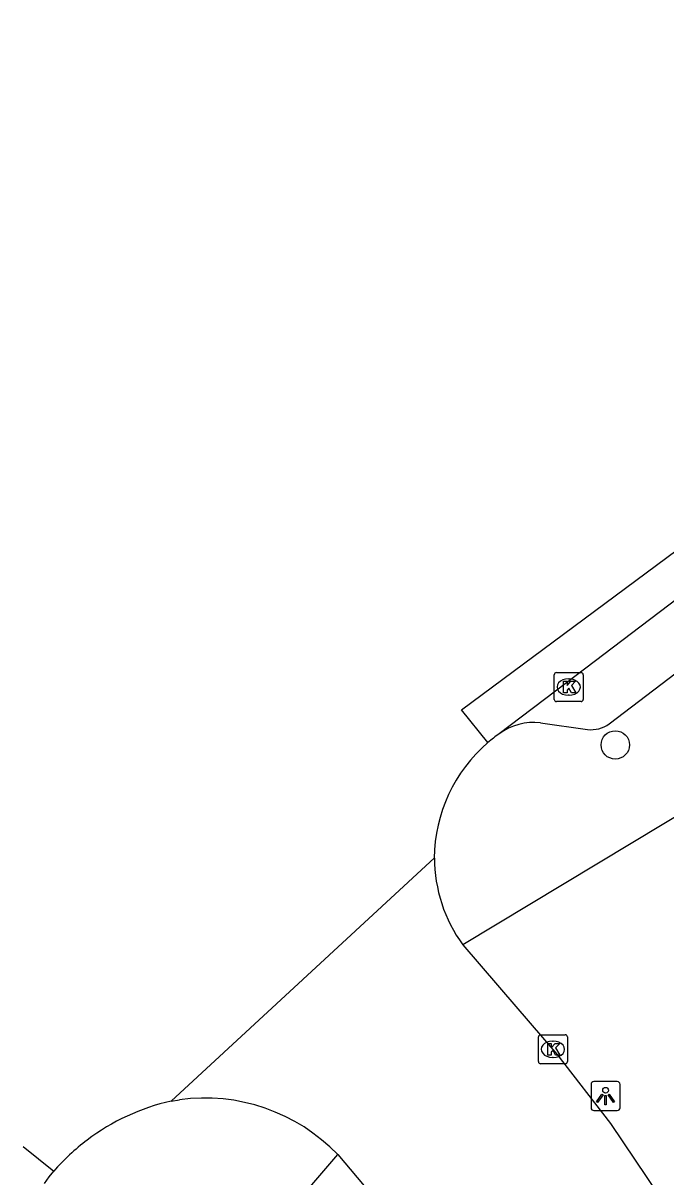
# Model space of a CAD drawing. Extents: x 160026 to 161302, y 384757 to 385701.
# Drawn here: x 160254.7 to 160276.82, y 385649.49 to 385689.23 of the extents above; entities that cross this region are included whole.
import ezdxf

# ---------------------------------------------------------------- set-up
doc = ezdxf.new("R2010")
doc.units = 0
for name, color, linetype in [('IMGEO_Boom', 7, 'Continuous'), ('IMGEO_Kolk', 7, 'Continuous'), ('IMGEO_Lichtpunt', 7, 'Continuous'), ('IMGEO_Rijbaan_lokaal_gesloten', 7, 'Continuous'), ('IMGEO_Voetpad_open', 7, 'Continuous')]:
    doc.layers.add(name, color=color, linetype=linetype)

msp = doc.modelspace()

# ---------------------------------------------------------------- linework, layer by layer
at = {"layer": 'IMGEO_Boom'}
msp.add_circle((160275.081, 385664.367), 0.489, dxfattribs=at)
at = {"layer": 'IMGEO_Kolk'}
for p, q in [((160272.978, 385665.934), (160272.978, 385666.786)), ((160273.053, 385666.86), (160273.905, 385666.86)), ((160273.466, 385666.64), (160273.491, 385666.64)), ((160273.979, 385666.786), (160273.979, 385665.934)), ((160273.489, 385666.08), (160273.464, 385666.08)), ((160273.905, 385665.86), (160273.053, 385665.86)), ((160272.433, 385653.457), (160272.433, 385654.309)), ((160272.508, 385654.383), (160273.36, 385654.383)), ((160272.921, 385654.163), (160272.946, 385654.163)), ((160273.434, 385654.309), (160273.434, 385653.457)), ((160273.36, 385653.383), (160272.508, 385653.383)), ((160272.944, 385653.603), (160272.919, 385653.603))]:
    msp.add_line(p, q, dxfattribs=at)
for points in [[(160272.978, 385665.934), (160272.978, 385666.786)], [(160273.053, 385666.86), (160273.905, 385666.86)], [(160273.299, 385666.56), (160273.422, 385666.56), (160273.422, 385666.409), (160273.552, 385666.56), (160273.716, 385666.56), (160273.57, 385666.409), (160273.723, 385666.16), (160273.571, 385666.16), (160273.486, 385666.324), (160273.422, 385666.257), (160273.422, 385666.16), (160273.299, 385666.16), (160273.299, 385666.56)], [(160273.979, 385666.786), (160273.979, 385665.934)], [(160273.905, 385665.86), (160273.053, 385665.86)], [(160272.433, 385653.457), (160272.433, 385654.309)], [(160272.508, 385654.383), (160273.36, 385654.383)], [(160273.434, 385654.309), (160273.434, 385653.457)], [(160272.754, 385654.083), (160272.877, 385654.083), (160272.877, 385653.932), (160273.007, 385654.083), (160273.171, 385654.083), (160273.025, 385653.932), (160273.178, 385653.683), (160273.026, 385653.683), (160272.941, 385653.847), (160272.877, 385653.78), (160272.877, 385653.683), (160272.754, 385653.683), (160272.754, 385654.083)], [(160273.36, 385653.383), (160272.508, 385653.383)]]:
    msp.add_lwpolyline(points, dxfattribs=at)
for centre, start, end in [((160273.055, 385666.784), 91.552, 178.448), ((160273.055, 385666.784), 91.552, 178.448), ((160273.903, 385666.784), 1.552, 88.448), ((160273.903, 385666.784), 1.552, 88.448), ((160273.055, 385665.936), 181.552, 268.448), ((160273.055, 385665.936), 181.552, 268.448), ((160273.903, 385665.936), 271.552, 358.448), ((160273.903, 385665.936), 271.552, 358.448), ((160272.51, 385654.307), 91.552, 178.448), ((160272.51, 385654.307), 91.552, 178.448), ((160273.358, 385654.307), 1.552, 88.448), ((160273.358, 385654.307), 1.552, 88.448), ((160272.51, 385653.459), 181.552, 268.448), ((160272.51, 385653.459), 181.552, 268.448), ((160273.358, 385653.459), 271.552, 358.448), ((160273.358, 385653.459), 271.552, 358.448)]:
    msp.add_arc(centre, 0.0765, start, end, dxfattribs=at)
for centre, major_axis, ratio, start_param, end_param in [((160273.465, 385666.36), (-0.387, 0.002), 0.722429, 4.712389, 7.853982), ((160273.49, 385666.36), (-0.39, 0.002), 0.717154, 1.570796, 4.712389), ((160272.92, 385653.883), (-0.387, 0.002), 0.722429, 4.712389, 7.853982), ((160272.945, 385653.883), (-0.39, 0.002), 0.717154, 1.570796, 4.712389)]:
    msp.add_ellipse(centre, major_axis=major_axis, ratio=ratio, start_param=start_param, end_param=end_param, dxfattribs=at)
at = {"layer": 'IMGEO_Lichtpunt'}
for p, q in [((160274.249, 385652.675), (160274.249, 385651.868)), ((160274.249, 385652.675), (160274.249, 385651.868)), ((160275.151, 385652.77), (160274.343, 385652.77)), ((160275.151, 385652.77), (160274.343, 385652.77)), ((160275.245, 385651.868), (160275.245, 385652.675)), ((160275.245, 385651.868), (160275.245, 385652.675)), ((160274.343, 385651.774), (160275.151, 385651.774)), ((160274.343, 385651.774), (160275.151, 385651.774))]:
    msp.add_line(p, q, dxfattribs=at)
for points in [[(160274.623, 385652.339), (160274.662, 385652.311), (160274.474, 385652.049), (160274.436, 385652.076), (160274.623, 385652.339)], [(160274.725, 385652.291), (160274.772, 385652.291), (160274.772, 385651.969), (160274.725, 385651.969), (160274.725, 385652.291)], [(160274.835, 385652.311), (160274.873, 385652.338), (160275.06, 385652.076), (160275.021, 385652.048), (160274.835, 385652.311)]]:
    msp.add_lwpolyline(points, dxfattribs=at)
msp.add_circle((160274.748, 385652.473), 0.0994, dxfattribs=at)
for centre, start, end in [((160274.343, 385652.675), 90, 180), ((160274.343, 385652.675), 90, 180), ((160275.151, 385652.675), 0, 90), ((160275.151, 385652.675), 0, 90), ((160274.343, 385651.868), 180, 270), ((160274.343, 385651.868), 180, 270), ((160275.151, 385651.868), 270, 0), ((160275.151, 385651.868), 270, 360)]:
    msp.add_arc(centre, 0.0946, start, end, dxfattribs=at)
at = {"layer": 'IMGEO_Rijbaan_lokaal_gesloten'}
for points in [[(160270.699, 385664.447), (160269.785, 385665.573), (160279.66, 385672.9), (160290.14, 385680.86), (160301.2, 385689.23), (160301.92, 385688.183)], [(160299.343, 385686.211), (160273.397, 385666.504), (160271.085, 385664.748)], [(160259.79, 385652.101), (160268.853, 385660.472)], [(160269.83, 385657.483), (160271.662, 385655.352), (160273.069, 385653.716), (160274.915, 385651.325), (160276.59, 385648.834), (160279.62, 385643.602), (160281.396, 385640.012), (160285.002, 385630.219), (160286.269, 385626.622), (160288.454, 385620.42), (160290.146, 385615.588), (160292.407, 385609.129), (160294.52, 385603.092), (160296.292, 385598.082), (160297.547, 385594.535), (160297.835, 385593.72), (160299.093, 385590.163), (160300.911, 385585.024), (160302.353, 385580.907), (160303.598, 385577.356), (160303.615, 385577.308), (160304.572, 385574.575)], [(160259.79, 385652.101), (160260.08, 385652.148)], [(160254.695, 385650.533), (160255.751, 385649.682)], [(160265.53, 385650.257), (160267.764, 385647.597), (160268.034, 385647.23), (160268.951, 385645.982), (160271.173, 385642.611), (160272.222, 385640.712)], [(160255.43, 385649.257), (160255.592, 385649.493), (160255.751, 385649.682)]]:
    msp.add_lwpolyline(points, dxfattribs=at)
for centre, radius, start, end in [((160273.955, 385660.669), 4.988, 125.1342, 130.7595), ((160274.128, 385660.438), 5.276, 130.5464, 179.633), ((160274.006, 385660.502), 5.153, 180.3367, 215.8648), ((160260.943, 385645.837), 6.369, 43.9377, 97.7915), ((160261.456, 385644.74), 7.547, 102.7544, 127.1076), ((160261.392, 385644.802), 7.459, 127.0047, 139.1411)]:
    msp.add_arc(centre, radius, start, end, dxfattribs=at)
at = {"layer": 'IMGEO_Voetpad_open'}
for points in [[(160274.867, 385665.094), (160282.037, 385670.546)], [(160272.503, 385665.131), (160274.128, 385664.9)], [(160277.94, 385662.363), (160269.83, 385657.483)], [(160263.037, 385647.354), (160265.53, 385650.257)]]:
    msp.add_lwpolyline(points, dxfattribs=at)
for centre, radius, start, end in [((160272.292, 385663.096), 2.046, 84.0811, 126.1486), ((160274.262, 385665.895), 1.004, 262.3332, 307.0852)]:
    msp.add_arc(centre, radius, start, end, dxfattribs=at)

doc.saveas('drawing.dxf')
